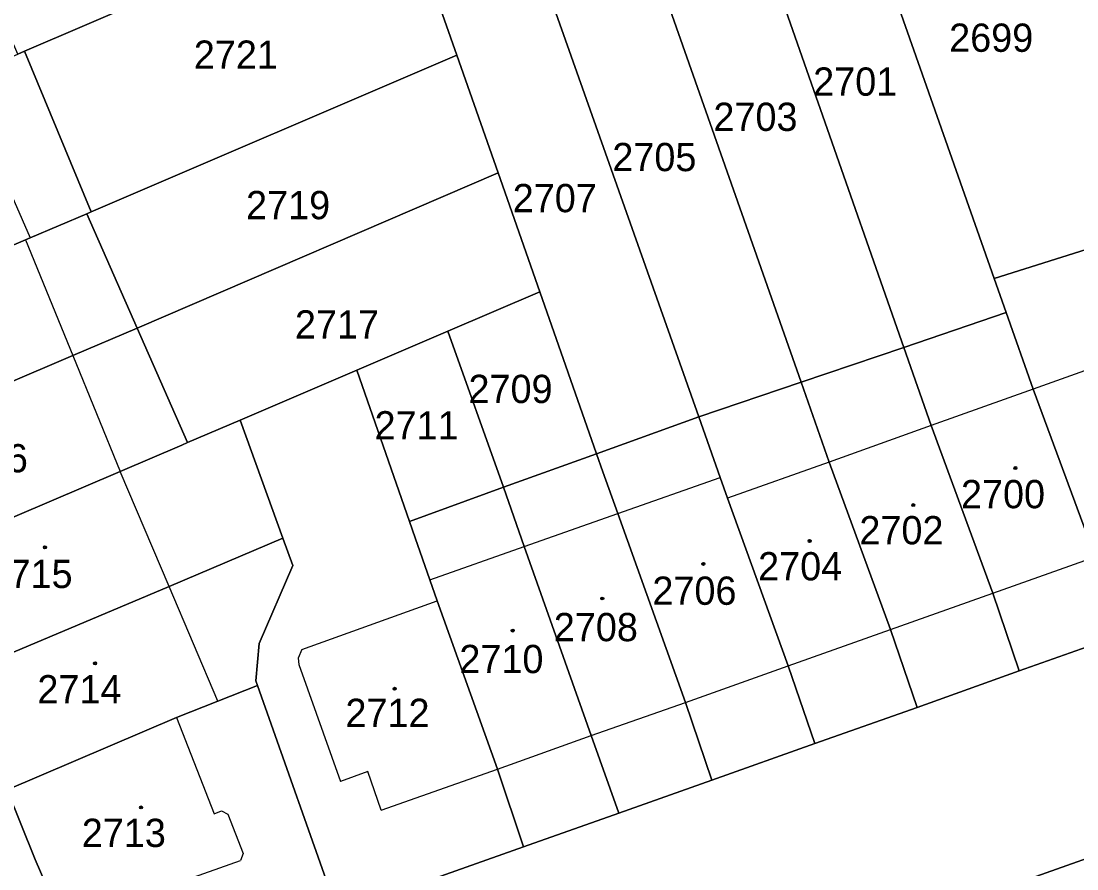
# Model space of a CAD drawing. Extents: x -596233 to -595156, y -1161235 to -1159375.
# Drawn here: x -595749.6 to -595686.1, y -1160781 to -1160730 of the extents above; entities that cross this region are included whole.
import ezdxf

# ---------------------------------------------------------------- set-up
doc = ezdxf.new("R2010")
doc.units = 0
for name, color, linetype in [('KN_CAR_KR', 7, 'Continuous'), ('KN_KULTURY', 7, 'Continuous'), ('KN_PARC_CIS_POZ', 7, 'Continuous'), ('KN_PARC_CIS_STAV', 7, 'Continuous'), ('KN_PARC_PLOCHA', 7, 'Continuous'), ('parcely_l', 7, 'Continuous')]:
    doc.layers.add(name, color=color, linetype=linetype)

msp = doc.modelspace()

# ---------------------------------------------------------------- linework, layer by layer
at = {"layer": 'KN_CAR_KR'}
for points in [[(-595750.47, -1160739.75), (-595749.04, -1160743.07)], [(-595749.31, -1160743.19), (-595746.46, -1160750.15)], [(-595681.35, -1160749.54), (-595688.71, -1160752.17)], [(-595746.46, -1160750.15), (-595743.61, -1160757.11)], [(-595688.71, -1160752.17), (-595694.84, -1160754.36)], [(-595694.84, -1160754.36), (-595700.97, -1160756.55)], [(-595700.97, -1160756.55), (-595707.09, -1160758.73)], [(-595740.67, -1160764.03), (-595743.61, -1160757.11)], [(-595713.69, -1160759.65), (-595707.53, -1160757.48)], [(-595719.31, -1160761.63), (-595713.69, -1160759.65)], [(-595724.99, -1160763.63), (-595719.31, -1160761.63)], [(-595691.13, -1160764.44), (-595684.98, -1160762.26)], [(-595737.74, -1160770.93), (-595740.67, -1160764.03)], [(-595697.29, -1160766.63), (-595691.13, -1160764.44)], [(-595732.69, -1160767.82), (-595724.55, -1160764.9)], [(-595703.45, -1160768.82), (-595697.29, -1160766.63)], [(-595732.69, -1160767.82), (-595732.92, -1160768.34)], [(-595732.92, -1160768.34), (-595732.88, -1160768.74)], [(-595732.88, -1160768.74), (-595730.36, -1160775.76)], [(-595709.62, -1160771.01), (-595703.45, -1160768.82)], [(-595715.28, -1160773.01), (-595709.62, -1160771.01)], [(-595740.23, -1160771.91), (-595737.96, -1160777.71)], [(-595720.93, -1160775.02), (-595715.28, -1160773.01)], [(-595728.73, -1160775.17), (-595730.36, -1160775.76)], [(-595727.92, -1160777.5), (-595728.73, -1160775.17)], [(-595727.92, -1160777.5), (-595720.93, -1160775.02)], [(-595737.96, -1160777.71), (-595737.52, -1160777.54)], [(-595737.52, -1160777.54), (-595737.15, -1160777.73)], [(-595737.15, -1160777.73), (-595736.21, -1160780.11)], [(-595739.83, -1160781.74), (-595736.37, -1160780.52)], [(-595736.21, -1160780.11), (-595736.37, -1160780.52)]]:
    msp.add_lwpolyline(points, dxfattribs=at)
at = {"layer": 'KN_KULTURY'}
for centre, radius in [((-595689.77, -1160756.91), 0.09), ((-595689.77, -1160756.91), 0.0398), ((-595695.92, -1160759.14), 0.09), ((-595695.92, -1160759.14), 0.0398), ((-595748.14, -1160761.68), 0.09), ((-595748.14, -1160761.68), 0.0398), ((-595702.15, -1160761.3), 0.09), ((-595702.15, -1160761.3), 0.0398), ((-595708.54, -1160762.68), 0.09), ((-595708.54, -1160762.68), 0.0398), ((-595714.62, -1160764.76), 0.09), ((-595714.62, -1160764.76), 0.0398), ((-595720.01, -1160766.69), 0.09), ((-595720.01, -1160766.69), 0.0398), ((-595745.13, -1160768.66), 0.09), ((-595745.13, -1160768.66), 0.0398), ((-595727.11, -1160770.19), 0.09), ((-595727.11, -1160770.19), 0.0398), ((-595742.36, -1160777.33), 0.09), ((-595742.36, -1160777.33), 0.0398)]:
    msp.add_circle(centre, radius, dxfattribs=at)
at = {"layer": 'KN_PARC_PLOCHA'}
for points in [[(-595727.15, -1160722.31), (-595749.37, -1160731.83), (-595749.78, -1160732.01), (-595753.97, -1160722.33), (-595744.11, -1160718.13), (-595737.66, -1160715.38), (-595731.3, -1160712.67)], [(-595687.93, -1160720.31), (-595685.38, -1160728.7), (-595683.7, -1160734.21), (-595681.06, -1160742.35), (-595691.05, -1160745.5), (-595700.83, -1160717.68), (-595698.19, -1160716.57), (-595690.11, -1160713.15)], [(-595691.05, -1160745.5), (-595690.33, -1160747.56), (-595696.49, -1160749.65), (-595706.79, -1160720.2), (-595704.17, -1160719.1), (-595700.83, -1160717.68)], [(-595696.49, -1160749.65), (-595702.65, -1160751.74), (-595712.84, -1160722.76), (-595706.79, -1160720.2)], [(-595724.86, -1160727.84), (-595723.37, -1160732.08), (-595745.36, -1160741.5), (-595749.37, -1160731.83), (-595727.15, -1160722.31)], [(-595702.65, -1160751.74), (-595708.82, -1160753.83), (-595718.89, -1160725.32), (-595714.48, -1160723.45), (-595712.84, -1160722.76)], [(-595708.82, -1160753.83), (-595714.97, -1160756.05), (-595718.37, -1160746.3), (-595720.88, -1160739.16), (-595723.37, -1160732.08), (-595724.86, -1160727.84), (-595718.89, -1160725.32)], [(-595745.36, -1160741.5), (-595745.63, -1160741.61), (-595749.04, -1160743.07), (-595749.31, -1160743.19), (-595762.09, -1160748.66), (-595766.25, -1160739.11), (-595753.17, -1160733.47), (-595749.78, -1160732.01), (-595749.37, -1160731.83)], [(-595720.88, -1160739.16), (-595742.6, -1160748.49), (-595745.63, -1160741.61), (-595745.36, -1160741.5), (-595723.37, -1160732.08)], [(-595718.37, -1160746.3), (-595723.9, -1160748.67), (-595729.39, -1160751.02), (-595736.41, -1160754.03), (-595739.57, -1160755.38), (-595742.6, -1160748.49), (-595720.88, -1160739.16)], [(-595742.6, -1160748.49), (-595746.46, -1160750.15), (-595759.13, -1160755.56), (-595761.09, -1160750.99), (-595762.09, -1160748.66), (-595749.31, -1160743.19), (-595749.04, -1160743.07), (-595745.63, -1160741.61)], [(-595680.62, -1160743.71), (-595677.45, -1160753.18), (-595675.71, -1160758.49), (-595674.03, -1160763.62), (-595676.25, -1160764.44), (-595683.41, -1160766.95), (-595684.98, -1160762.26), (-595688.71, -1160752.17), (-595690.33, -1160747.56), (-595691.05, -1160745.5), (-595681.06, -1160742.35)], [(-595714.97, -1160756.05), (-595720.57, -1160758.07), (-595723.9, -1160748.67), (-595718.37, -1160746.3)], [(-595683.41, -1160766.95), (-595689.54, -1160769.12), (-595691.13, -1160764.44), (-595694.84, -1160754.36), (-595696.49, -1160749.65), (-595690.33, -1160747.56), (-595688.71, -1160752.17), (-595684.98, -1160762.26)], [(-595739.57, -1160755.38), (-595739.91, -1160755.53), (-595743.61, -1160757.11), (-595756.17, -1160762.47), (-595759.13, -1160755.56), (-595746.46, -1160750.15), (-595742.6, -1160748.49)], [(-595720.57, -1160758.07), (-595726.22, -1160760.12), (-595729.39, -1160751.02), (-595723.9, -1160748.67)], [(-595689.54, -1160769.12), (-595695.69, -1160771.31), (-595697.29, -1160766.63), (-595700.97, -1160756.55), (-595702.65, -1160751.74), (-595696.49, -1160749.65), (-595694.84, -1160754.36), (-595691.13, -1160764.44)], [(-595726.22, -1160760.12), (-595725.87, -1160761.1), (-595724.99, -1160763.63), (-595724.55, -1160764.9), (-595720.93, -1160775.02), (-595719.35, -1160779.7), (-595726.25, -1160782.15), (-595727.59, -1160782.62), (-595730.53, -1160783.67), (-595735.36, -1160770), (-595735.46, -1160769.72), (-595735.26, -1160767.46), (-595733.24, -1160762.77), (-595733.83, -1160761.14), (-595736.41, -1160754.03), (-595729.39, -1160751.02)], [(-595695.69, -1160771.31), (-595701.83, -1160773.48), (-595703.45, -1160768.82), (-595707.09, -1160758.73), (-595707.53, -1160757.48), (-595708.82, -1160753.83), (-595702.65, -1160751.74), (-595700.97, -1160756.55), (-595697.29, -1160766.63)], [(-595733.83, -1160761.14), (-595740.67, -1160764.03), (-595753.38, -1160769.4), (-595754.54, -1160766.69), (-595754.41, -1160766.64), (-595756.17, -1160762.47), (-595743.61, -1160757.11), (-595739.91, -1160755.53), (-595739.57, -1160755.38), (-595736.41, -1160754.03)], [(-595701.83, -1160773.48), (-595708.03, -1160775.68), (-595709.62, -1160771.01), (-595713.69, -1160759.65), (-595714.59, -1160757.14), (-595714.97, -1160756.05), (-595708.82, -1160753.83), (-595707.53, -1160757.48), (-595707.09, -1160758.73), (-595703.45, -1160768.82)], [(-595708.03, -1160775.68), (-595713.62, -1160777.67), (-595715.28, -1160773.01), (-595719.31, -1160761.63), (-595720.57, -1160758.07), (-595714.97, -1160756.05), (-595714.59, -1160757.14), (-595713.69, -1160759.65), (-595709.62, -1160771.01)], [(-595713.62, -1160777.67), (-595719.35, -1160779.7), (-595720.93, -1160775.02), (-595724.55, -1160764.9), (-595724.99, -1160763.63), (-595725.87, -1160761.1), (-595726.22, -1160760.12), (-595720.57, -1160758.07), (-595719.31, -1160761.63), (-595715.28, -1160773.01)], [(-595735.36, -1160770), (-595737.74, -1160770.93), (-595740.23, -1160771.91), (-595750.41, -1160776.28), (-595752.12, -1160772.03), (-595752.24, -1160772.08), (-595753.38, -1160769.4), (-595740.67, -1160764.03), (-595733.83, -1160761.14), (-595733.24, -1160762.77), (-595735.26, -1160767.46), (-595735.46, -1160769.72)], [(-595730.53, -1160783.67), (-595743.67, -1160788.34), (-595745.91, -1160787.12), (-595747.07, -1160784.31), (-595748.72, -1160780.46), (-595750.41, -1160776.28), (-595740.23, -1160771.91), (-595737.74, -1160770.93), (-595735.36, -1160770)], [(-595675.29, -1160799.42), (-595681.88, -1160801.76), (-595683.05, -1160798.49), (-595687.42, -1160786.21), (-595689.17, -1160781.7), (-595682.6, -1160779.37), (-595680.81, -1160784.03), (-595676.46, -1160796.15), (-595676.06, -1160797.28)]]:
    msp.add_lwpolyline(points, close=True, dxfattribs=at)
for points in [[(-595682.6, -1160779.37), (-595689.17, -1160781.7), (-595695.76, -1160784.04), (-595702.3, -1160786.37), (-595713.29, -1160790.26), (-595724.16, -1160794.12), (-595729.87, -1160796.15), (-595740.49, -1160799.93), (-595741.69, -1160800.98), (-595741.81, -1160802.27), (-595745.91, -1160787.12), (-595743.67, -1160788.34), (-595730.53, -1160783.67), (-595727.59, -1160782.62), (-595726.25, -1160782.15), (-595719.35, -1160779.7), (-595713.62, -1160777.67), (-595708.03, -1160775.68), (-595701.83, -1160773.48), (-595695.69, -1160771.31), (-595689.54, -1160769.12), (-595683.41, -1160766.95)], [(-595750.41, -1160776.28), (-595748.72, -1160780.46), (-595747.07, -1160784.31), (-595745.91, -1160787.12), (-595741.81, -1160802.27), (-595741.37, -1160805.38), (-595740.61, -1160810.33), (-595740.51, -1160810.33), (-595739.93, -1160817.62), (-595739.82, -1160823.65), (-595739.72, -1160829.59), (-595739.61, -1160835.57)]]:
    msp.add_lwpolyline(points, dxfattribs=at)
at = {"layer": 'parcely_l'}
for points in [[(-595691.05, -1160745.5), (-595700.83, -1160717.68)], [(-595696.49, -1160749.65), (-595706.79, -1160720.2)], [(-595727.15, -1160722.31), (-595749.37, -1160731.83)], [(-595712.84, -1160722.76), (-595702.65, -1160751.74)], [(-595708.82, -1160753.83), (-595718.89, -1160725.32)], [(-595724.86, -1160727.84), (-595723.37, -1160732.08)], [(-595749.37, -1160731.83), (-595749.78, -1160732.01)], [(-595745.36, -1160741.5), (-595749.37, -1160731.83)], [(-595723.37, -1160732.08), (-595745.36, -1160741.5)], [(-595723.37, -1160732.08), (-595720.88, -1160739.16)], [(-595720.88, -1160739.16), (-595742.6, -1160748.49)], [(-595718.37, -1160746.3), (-595720.88, -1160739.16)], [(-595762.09, -1160748.66), (-595749.31, -1160743.19), (-595749.04, -1160743.07), (-595745.63, -1160741.61)], [(-595745.63, -1160741.61), (-595745.36, -1160741.5)], [(-595745.63, -1160741.61), (-595742.6, -1160748.49)], [(-595681.06, -1160742.35), (-595691.05, -1160745.5)], [(-595690.33, -1160747.56), (-595691.05, -1160745.5)], [(-595723.9, -1160748.67), (-595718.37, -1160746.3)], [(-595718.37, -1160746.3), (-595714.97, -1160756.05)], [(-595690.33, -1160747.56), (-595696.49, -1160749.65)], [(-595683.41, -1160766.95), (-595684.98, -1160762.26), (-595688.71, -1160752.17), (-595690.33, -1160747.56)], [(-595742.6, -1160748.49), (-595746.46, -1160750.15), (-595759.13, -1160755.56)], [(-595739.57, -1160755.38), (-595742.6, -1160748.49)], [(-595729.39, -1160751.02), (-595723.9, -1160748.67)], [(-595723.9, -1160748.67), (-595720.57, -1160758.07)], [(-595702.65, -1160751.74), (-595696.49, -1160749.65)], [(-595696.49, -1160749.65), (-595694.84, -1160754.36), (-595691.13, -1160764.44), (-595689.54, -1160769.12)], [(-595736.41, -1160754.03), (-595729.39, -1160751.02)], [(-595729.39, -1160751.02), (-595726.22, -1160760.12)], [(-595702.65, -1160751.74), (-595708.82, -1160753.83)], [(-595702.65, -1160751.74), (-595700.97, -1160756.55), (-595697.29, -1160766.63), (-595695.69, -1160771.31)], [(-595736.41, -1160754.03), (-595739.57, -1160755.38)], [(-595733.83, -1160761.14), (-595736.41, -1160754.03)], [(-595714.97, -1160756.05), (-595708.82, -1160753.83)], [(-595701.83, -1160773.48), (-595703.45, -1160768.82), (-595707.09, -1160758.73), (-595707.53, -1160757.48), (-595708.82, -1160753.83)], [(-595739.57, -1160755.38), (-595739.91, -1160755.53), (-595743.61, -1160757.11), (-595756.17, -1160762.47)], [(-595714.97, -1160756.05), (-595720.57, -1160758.07)], [(-595708.03, -1160775.68), (-595709.62, -1160771.01), (-595713.69, -1160759.65), (-595714.59, -1160757.14), (-595714.97, -1160756.05)], [(-595720.57, -1160758.07), (-595726.22, -1160760.12)], [(-595713.62, -1160777.67), (-595715.28, -1160773.01), (-595719.31, -1160761.63), (-595720.57, -1160758.07)], [(-595726.22, -1160760.12), (-595725.87, -1160761.1), (-595724.99, -1160763.63), (-595724.55, -1160764.9), (-595720.93, -1160775.02), (-595719.35, -1160779.7)], [(-595753.38, -1160769.4), (-595740.67, -1160764.03), (-595733.83, -1160761.14)], [(-595735.36, -1160770), (-595735.46, -1160769.72), (-595735.26, -1160767.46), (-595733.24, -1160762.77), (-595733.83, -1160761.14)], [(-595689.54, -1160769.12), (-595683.41, -1160766.95)], [(-595695.69, -1160771.31), (-595689.54, -1160769.12)], [(-595750.41, -1160776.28), (-595740.23, -1160771.91), (-595737.74, -1160770.93), (-595735.36, -1160770)], [(-595730.53, -1160783.67), (-595735.36, -1160770)], [(-595701.83, -1160773.48), (-595695.69, -1160771.31)], [(-595708.03, -1160775.68), (-595701.83, -1160773.48)], [(-595713.62, -1160777.67), (-595708.03, -1160775.68)], [(-595750.41, -1160776.28), (-595748.72, -1160780.46), (-595747.07, -1160784.31), (-595745.91, -1160787.12)], [(-595719.35, -1160779.7), (-595713.62, -1160777.67)], [(-595682.6, -1160779.37), (-595689.17, -1160781.7)], [(-595730.53, -1160783.67), (-595727.59, -1160782.62), (-595726.25, -1160782.15), (-595719.35, -1160779.7)]]:
    msp.add_lwpolyline(points, dxfattribs=at)

# ---------------------------------------------------------------- texts
at = {"layer": 'KN_PARC_CIS_POZ'}
for s, p in [('2699', (-595693.7566, -1160731.87)), ('2721', (-595739.1866, -1160732.89)), ('2701', (-595701.9366, -1160734.51)), ('2703', (-595707.9366, -1160736.63)), ('2705', (-595714.0166, -1160739.05)), ('2707', (-595720.0066, -1160741.52)), ('2719', (-595736.0466, -1160741.94)), ('2717', (-595733.1066, -1160749.12)), ('2709', (-595722.6666, -1160753)), ('2711', (-595728.3166, -1160755.19))]:
    msp.add_text(s, height=1.7, dxfattribs=at).set_placement(p)
at = {"layer": 'KN_PARC_CIS_STAV'}
for s, p in [('2716', (-595754.2266, -1160757.17)), ('2700', (-595693.0466, -1160759.33)), ('2702', (-595699.1566, -1160761.5)), ('2704', (-595705.2466, -1160763.67)), ('2715', (-595751.5366, -1160764.13)), ('2706', (-595711.6066, -1160765.14)), ('2708', (-595717.5366, -1160767.33)), ('2710', (-595723.2166, -1160769.25)), ('2714', (-595748.5966, -1160771.07)), ('2712', (-595730.0666, -1160772.49)), ('2713', (-595745.9266, -1160779.71))]:
    msp.add_text(s, height=1.7, dxfattribs=at).set_placement(p)

doc.saveas('drawing.dxf')
